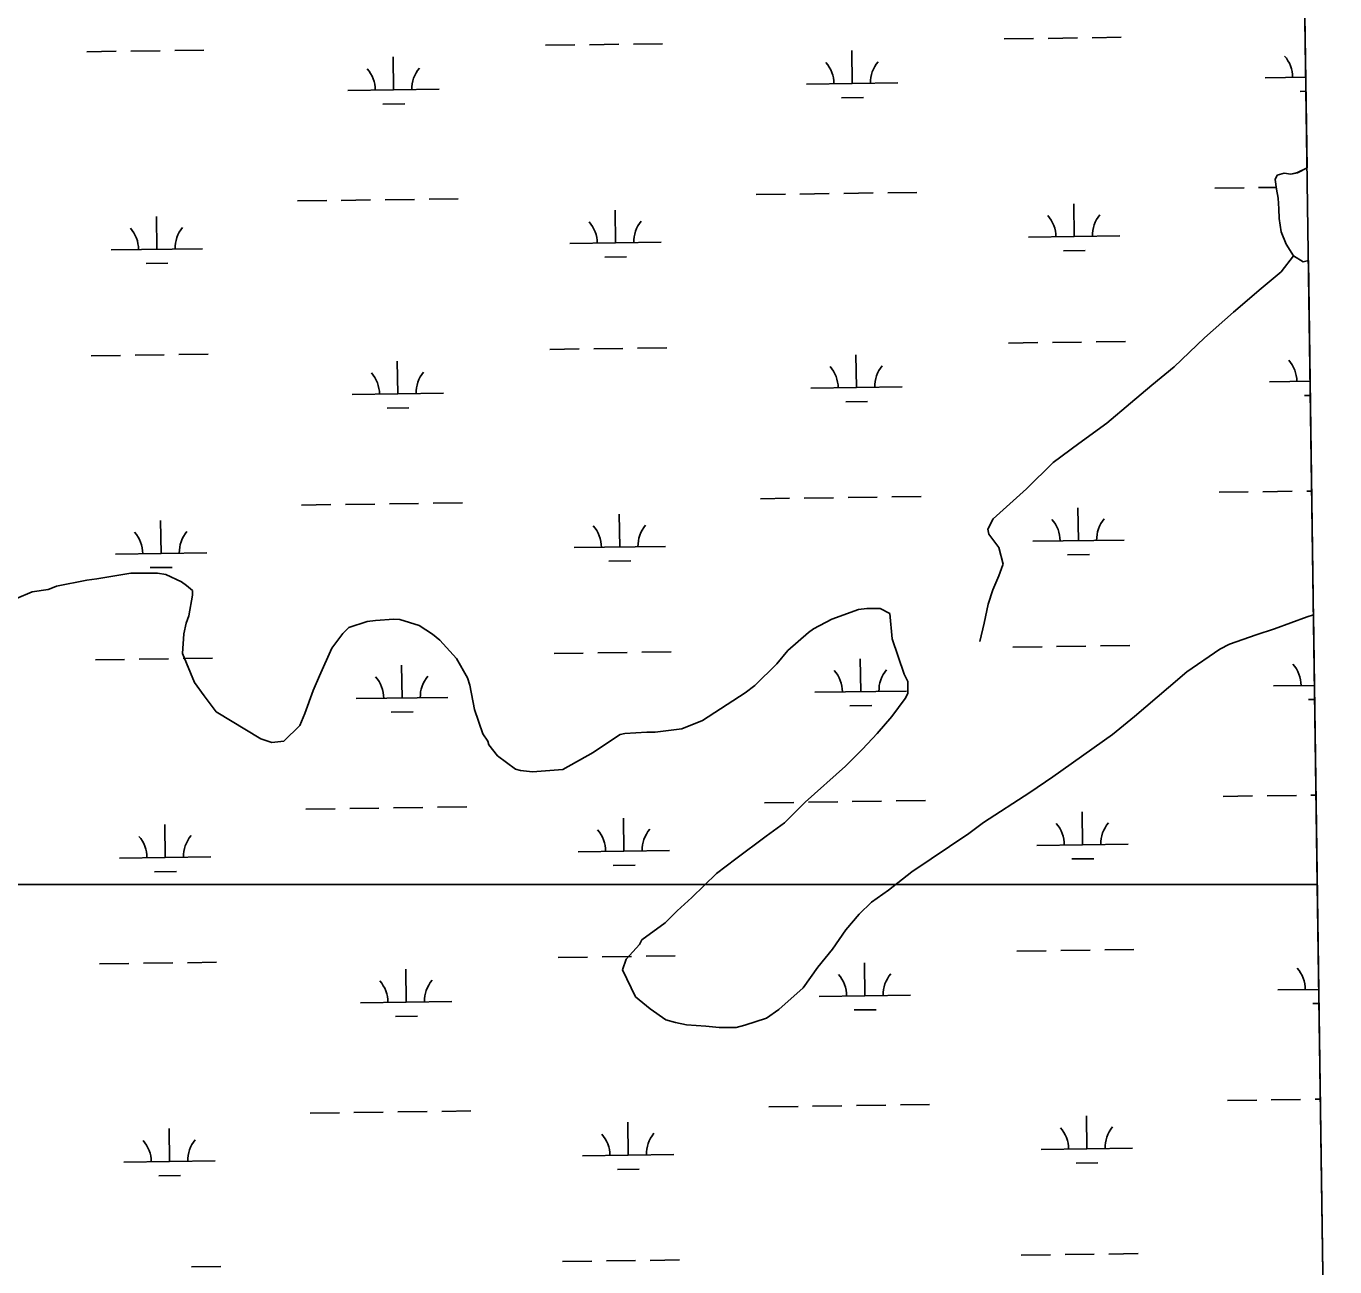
# Model space of a CAD drawing. Extents: x 3767014 to 3805179, y 361544 to 387384.
# Drawn here: x 3801628 to 3803060, y 368325 to 369682 of the extents above; entities that cross this region are included whole.
import ezdxf

# ---------------------------------------------------------------- set-up
doc = ezdxf.new("R2010")
doc.units = 0
for name, color, linetype in [('V-GRID-FRAM', 7, 'Continuous'), ('V-SITE-VEGE', 7, 'Continuous'), ('V-TOPO-SHOR', 7, 'Continuous'), ('V-WETL-SWMP', 7, 'Continuous')]:
    doc.layers.add(name, color=color, linetype=linetype)

msp = doc.modelspace()

# ---------------------------------------------------------------- linework, layer by layer
at = {"layer": 'V-GRID-FRAM'}
msp.add_lwpolyline([(3771006.872, 385146.094), (3802799.803, 385587.734), (3803060.286, 367407.215), (3771251.489, 366965.353), (3771006.872, 385146.094)], dxfattribs=at)
at = {"layer": 'V-SITE-VEGE'}
for p, q in [((3801705.584, 369077.476), (3801742.786, 369083.923)), ((3801742.786, 369083.923), (3801771.993, 369083.774)), ((3801771.993, 369083.774), (3801781.276, 369082.395)), ((3801781.276, 369082.395), (3801798.492, 369074.341)), ((3801600.567, 369048.814), (3801635.155, 369063.238)), ((3801635.155, 369063.238), (3801652.426, 369065.805)), ((3801652.426, 369065.805), (3801659.076, 369068.424)), ((3801659.076, 369068.424), (3801661.739, 369069.739)), ((3801661.739, 369069.739), (3801694.959, 369076.204)), ((3801694.959, 369076.204), (3801705.584, 369077.476)), ((3801798.492, 369074.341), (3801803.782, 369070.333)), ((3801803.782, 369070.333), (3801810.391, 369064.987)), ((3801810.391, 369064.987), (3801810.362, 369059.679)), ((3801810.362, 369059.679), (3801806.264, 369037.135)), ((3801806.264, 369037.135), (3801803.567, 369029.18)), ((3802509.799, 369033.493), (3802539.057, 369043.961)), ((3802539.057, 369043.961), (3802548.357, 369045.243)), ((3802548.357, 369045.243), (3802562.959, 369045.167)), ((3802562.959, 369045.167), (3802573.549, 369039.801)), ((3802573.549, 369039.801), (3802576.06, 369011.914)), ((3802994.268, 369023.026), (3803030.177, 369036.115)), ((3803030.177, 369036.115), (3803036.916, 369038.322)), ((3803036.916, 369038.322), (3803060.196, 367413.471)), ((3801803.567, 369029.18), (3801800.851, 369017.249)), ((3801974.751, 369017.677), (3801981.423, 369024.279)), ((3801981.423, 369024.279), (3802001.367, 369030.815)), ((3802001.367, 369030.815), (3802010.667, 369032.095)), ((3802010.667, 369032.095), (3802030.585, 369033.317)), ((3802030.585, 369033.317), (3802037.223, 369033.282)), ((3802037.223, 369033.282), (3802058.426, 369026.536)), ((3802058.426, 369026.536), (3802072.981, 369017.169)), ((3802484.502, 369019.022), (3802489.831, 369022.979)), ((3802489.831, 369022.979), (3802509.799, 369033.493)), ((3802974.322, 369016.491), (3802994.268, 369023.026)), ((3801800.851, 369017.249), (3801799.413, 368996.017)), ((3801962.721, 369001.809), (3801974.751, 369017.677)), ((3802072.981, 369017.169), (3802080.911, 369010.49)), ((3802080.911, 369010.49), (3802099.39, 368990.483)), ((3802461.833, 368999.228), (3802484.502, 369019.022)), ((3802576.06, 369011.914), (3802589.136, 368973.35)), ((3802934.417, 369000.766), (3802945.064, 369006.021)), ((3802945.064, 369006.021), (3802974.322, 369016.491)), ((3801799.413, 368996.017), (3801812.523, 368964.089)), ((3801949.29, 368971.347), (3801962.721, 369001.809)), ((3802449.811, 368984.689), (3802461.833, 368999.228)), ((3802898.446, 368975.732), (3802934.417, 369000.766)), ((3802099.39, 368990.483), (3802111.227, 368969.182)), ((3802425.794, 368960.918), (3802449.811, 368984.689)), ((3801812.523, 368964.089), (3801823.068, 368949.433)), ((3801942.568, 368955.452), (3801949.29, 368971.347)), ((3802111.227, 368969.182), (3802113.843, 368961.203)), ((3802589.136, 368973.35), (3802593.077, 368965.363)), ((3802593.077, 368965.363), (3802593.007, 368952.089)), ((3802878.445, 368958.577), (3802898.446, 368975.732)), ((3801823.068, 368949.433), (3801836.253, 368932.107)), ((3801933.148, 368930.278), (3801942.568, 368955.452)), ((3802113.843, 368961.203), (3802119.012, 368934.628)), ((3802368.516, 368922.717), (3802415.13, 368953.011)), ((3802415.13, 368953.011), (3802425.794, 368960.918)), ((3802593.007, 368952.089), (3802590.326, 368946.793)), ((3802841.112, 368926.911), (3802878.445, 368958.577)), ((3802119.012, 368934.628), (3802128.166, 368908.033)), ((3802590.326, 368946.793), (3802575.622, 368926.956)), ((3801836.253, 368932.107), (3801885.216, 368902.651)), ((3801927.77, 368917.032), (3801933.148, 368930.278)), ((3802345.902, 368913.544), (3802368.516, 368922.717)), ((3802575.622, 368926.956), (3802559.596, 368908.459)), ((3802817.118, 368907.124), (3802841.112, 368926.911)), ((3801910.423, 368899.865), (3801927.77, 368917.032)), ((3802128.166, 368908.033), (3802133.438, 368900.04)), ((3802262.183, 368896.72), (3802278.168, 368907.257)), ((3802278.168, 368907.257), (3802283.485, 368908.555)), ((3802283.485, 368908.555), (3802307.385, 368909.759)), ((3802307.385, 368909.759), (3802316.677, 368909.712)), ((3802316.677, 368909.712), (3802345.902, 368913.544)), ((3802559.596, 368908.459), (3802543.579, 368891.282)), ((3802751.832, 368861.001), (3802817.118, 368907.124)), ((3801885.216, 368902.651), (3801897.142, 368898.606)), ((3801897.142, 368898.606), (3801910.423, 368899.865)), ((3802133.438, 368900.04), (3802134.745, 368896.05)), ((3802134.745, 368896.05), (3802143.975, 368884.057)), ((3802248.861, 368887.496), (3802262.183, 368896.72)), ((3802143.975, 368884.057), (3802163.81, 368869.35)), ((3802215.579, 368869.084), (3802248.861, 368887.496)), ((3802543.579, 368891.282), (3802524.899, 368872.795)), ((3802163.81, 368869.35), (3802169.11, 368867.996)), ((3802169.11, 368867.996), (3802182.383, 368866.6)), ((3802182.383, 368866.6), (3802215.579, 368869.084)), ((3802524.899, 368872.795), (3802480.887, 368833.197)), ((3802726.522, 368843.875), (3802751.832, 368861.001)), ((3802675.908, 368810.949), (3802726.522, 368843.875)), ((3802480.887, 368833.197), (3802458.204, 368810.749)), ((3802458.204, 368810.749), (3802438.217, 368796.249)), ((3802659.917, 368799.085), (3802675.908, 368810.949)), ((3802438.217, 368796.249), (3802404.9, 368771.2)), ((3802597.31, 368756.929), (3802659.917, 368799.085)), ((3802404.9, 368771.2), (3802383.583, 368755.379)), ((3802383.583, 368755.379), (3802356.893, 368728.966)), ((3802571.984, 368737.15), (3802597.31, 368756.929)), ((3802553.331, 368723.971), (3802571.984, 368737.15)), ((3802356.893, 368728.966), (3802340.888, 368714.45)), ((3802539.988, 368710.765), (3802553.331, 368723.971)), ((3802340.888, 368714.45), (3802327.545, 368701.244)), ((3802525.298, 368693.585), (3802539.988, 368710.765)), ((3802327.545, 368701.244), (3802302.228, 368682.792)), ((3802510.585, 368672.421), (3802525.298, 368693.585)), ((3802299.545, 368677.496), (3802284.863, 368661.64)), ((3802302.228, 368682.792), (3802299.545, 368677.496)), ((3802494.556, 368652.592), (3802510.585, 368672.421)), ((3802284.863, 368661.64), (3802280.818, 368649.715)), ((3802280.818, 368649.715), (3802295.269, 368620.436)), ((3802478.51, 368630.109), (3802494.556, 368652.592)), ((3802295.269, 368620.436), (3802311.131, 368607.079)), ((3802451.836, 368606.352), (3802478.51, 368630.109)), ((3802311.131, 368607.079), (3802328.326, 368595.045)), ((3802438.514, 368597.128), (3802451.836, 368606.352)), ((3802328.326, 368595.045), (3802338.93, 368592.334)), ((3802338.93, 368592.334), (3802350.864, 368589.618)), ((3802414.579, 368589.286), (3802438.514, 368597.128)), ((3802350.864, 368589.618), (3802372.095, 368588.18)), ((3802372.095, 368588.18), (3802386.69, 368586.777)), ((3802386.69, 368586.777), (3802405.273, 368586.681)), ((3802405.273, 368586.681), (3802414.579, 368589.286))]:
    msp.add_line(p, q, dxfattribs=at)
at = {"layer": 'V-TOPO-SHOR'}
for points in [[(3803029.91, 369527.303), (3803019.413, 369521.927), (3803012.282, 369520.381), (3803004.766, 369521.212), (3802997.235, 369519.273)], [(3802997.235, 369519.273), (3802994.837, 369514.536), (3802996.365, 369503.841), (3802998.292, 369493.937), (3802999.023, 369482.456), (3802999.365, 369471.769), (3803001.663, 369457.114), (3803007.135, 369443.63), (3803014.985, 369430.924), (3803025.637, 369424.536), (3803031.364, 369425.807)], [(3802671.702, 369008.954), (3802676.543, 369028.932), (3802680.862, 369049.965), (3802686.207, 369065.729), (3802692.603, 369080.962), (3802696.878, 369093.045), (3802697.406, 369093.569), (3802692.763, 369112.018), (3802681.784, 369126.286), (3802680.762, 369132.082), (3802686.609, 369143.106), (3802723.098, 369176.081), (3802752.2, 369204.882), (3802780.207, 369225.792), (3802810.851, 369247.743), (3802836.758, 369269.718), (3802860.021, 369289.6), (3802884.337, 369309.478), (3802917.666, 369341.414), (3802949.394, 369369.148), (3802979.532, 369395.313), (3803001.737, 369413.623), (3803014.985, 369430.924)]]:
    msp.add_lwpolyline(points, dxfattribs=at)
at = {"layer": 'V-WETL-SWMP'}
for p, q in [((3803029.91, 369527.302), (3803027.516, 369694.387)), ((3802698.658, 369668.202), (3802730.655, 369668.647)), ((3802746.654, 369668.869), (3802778.651, 369669.314)), ((3802794.649, 369669.536), (3802826.646, 369669.98)), ((3801694.939, 369654.26), (3801726.936, 369654.704)), ((3801742.935, 369654.926), (3801774.932, 369655.371)), ((3801790.93, 369655.593), (3801822.927, 369656.037)), ((3802196.799, 369661.231), (3802228.796, 369661.675)), ((3802244.794, 369661.898), (3802276.791, 369662.342)), ((3802292.79, 369662.564), (3802324.787, 369663.009)), ((3802532.255, 369619.456), (3802531.755, 369655.453)), ((3802030.396, 369612.485), (3802029.896, 369648.482)), ((3802984.12, 369625.733), (3803028.491, 369626.35)), ((3801980.401, 369611.791), (3802080.391, 369613.18)), ((3802482.26, 369618.762), (3802582.251, 369620.151)), ((3803022.33, 369610.832), (3803028.712, 369610.92)), ((3802018.611, 369596.889), (3802042.609, 369597.222)), ((3802520.471, 369603.86), (3802544.469, 369604.194)), ((3803012.282, 369520.382), (3803019.414, 369521.929)), ((3803019.414, 369521.929), (3803029.91, 369527.302)), ((3802994.838, 369514.536), (3802997.237, 369519.273)), ((3802996.366, 369503.842), (3802994.838, 369514.536)), ((3802997.237, 369519.273), (3803004.767, 369521.213)), ((3803004.767, 369521.213), (3803012.282, 369520.382)), ((3802069.216, 369492.942), (3802101.213, 369493.386)), ((3802427.09, 369497.913), (3802459.087, 369498.357)), ((3802475.085, 369498.58), (3802507.082, 369499.024)), ((3802523.08, 369499.246), (3802555.077, 369499.691)), ((3802571.076, 369499.913), (3802603.073, 369500.358)), ((3802928.949, 369504.884), (3802960.946, 369505.329)), ((3802976.944, 369505.551), (3802996.084, 369505.817)), ((3802998.293, 369493.938), (3802996.366, 369503.842)), ((3802999.025, 369482.457), (3802998.293, 369493.938)), ((3801925.23, 369490.942), (3801957.227, 369491.386)), ((3801973.225, 369491.608), (3802005.222, 369492.053)), ((3802021.221, 369492.275), (3802053.218, 369492.719)), ((3802273.217, 369445.029), (3802272.717, 369481.025)), ((3802775.077, 369452), (3802774.577, 369487.997)), ((3802999.366, 369471.77), (3802999.025, 369482.457)), ((3801771.358, 369438.057), (3801770.858, 369474.054)), ((3803001.665, 369457.114), (3802999.366, 369471.77)), ((3802725.082, 369451.306), (3802825.072, 369452.695)), ((3803007.136, 369443.63), (3803001.665, 369457.114)), ((3801721.363, 369437.363), (3801821.353, 369438.752)), ((3802223.222, 369444.334), (3802323.213, 369445.723)), ((3802763.292, 369436.404), (3802787.29, 369436.737)), ((3803014.986, 369430.925), (3803007.136, 369443.63)), ((3801759.573, 369422.461), (3801783.571, 369422.794)), ((3802261.433, 369429.432), (3802285.431, 369429.766)), ((3803025.638, 369424.537), (3803014.986, 369430.925)), ((3803031.364, 369425.807), (3803025.638, 369424.537)), ((3803041.142, 368743.36), (3803031.364, 369425.807)), ((3802703.279, 369335.56), (3802735.276, 369336.004)), ((3802751.275, 369336.226), (3802783.272, 369336.671)), ((3802799.27, 369336.893), (3802831.267, 369337.338)), ((3801699.56, 369321.617), (3801731.557, 369322.061)), ((3801747.556, 369322.283), (3801779.553, 369322.728)), ((3801795.551, 369322.95), (3801827.548, 369323.395)), ((3802201.42, 369328.588), (3802233.417, 369329.033)), ((3802249.415, 369329.255), (3802281.412, 369329.699)), ((3802297.411, 369329.922), (3802329.407, 369330.366)), ((3802536.876, 369286.814), (3802536.376, 369322.81)), ((3802035.017, 369279.842), (3802034.517, 369315.839)), ((3802988.741, 369293.091), (3803033.257, 369293.709)), ((3801985.022, 369279.148), (3802085.012, 369280.537)), ((3802486.881, 369286.119), (3802586.872, 369287.508)), ((3803026.951, 369278.189), (3803033.478, 369278.28)), ((3802023.232, 369264.246), (3802047.23, 369264.579)), ((3802525.092, 369271.217), (3802549.09, 369271.551)), ((3802431.711, 369165.27), (3802463.707, 369165.715)), ((3802479.706, 369165.937), (3802511.703, 369166.381)), ((3802527.701, 369166.604), (3802559.698, 369167.048)), ((3802575.697, 369167.27), (3802607.694, 369167.715)), ((3802933.57, 369172.242), (3802965.567, 369172.686)), ((3802981.565, 369172.908), (3803013.562, 369173.353)), ((3803029.561, 369173.575), (3803034.977, 369173.65)), ((3801929.851, 369158.299), (3801961.848, 369158.743)), ((3801977.846, 369158.965), (3802009.843, 369159.41)), ((3802025.842, 369159.632), (3802057.839, 369160.077)), ((3802073.837, 369160.299), (3802105.834, 369160.743)), ((3802779.698, 369119.357), (3802779.198, 369155.354)), ((3801775.979, 369105.414), (3801775.479, 369141.411)), ((3802277.838, 369112.386), (3802277.338, 369148.382)), ((3802227.843, 369111.691), (3802327.833, 369113.08)), ((3802729.703, 369118.663), (3802829.693, 369120.052)), ((3801725.984, 369104.72), (3801825.974, 369106.109)), ((3802266.054, 369096.79), (3802290.051, 369097.123)), ((3802767.913, 369103.761), (3802791.911, 369104.094)), ((3801764.194, 369089.818), (3801788.192, 369090.152)), ((3802206.041, 368995.945), (3802238.038, 368996.39)), ((3802254.036, 368996.612), (3802286.033, 368997.057)), ((3802302.031, 368997.279), (3802334.028, 368997.723)), ((3802707.9, 369002.917), (3802739.897, 369003.361)), ((3802755.896, 369003.583), (3802787.893, 369004.028)), ((3802803.891, 369004.25), (3802835.888, 369004.695)), ((3801704.181, 368988.974), (3801736.178, 368989.418)), ((3801752.177, 368989.641), (3801784.174, 368990.085)), ((3801800.172, 368990.307), (3801832.169, 368990.752)), ((3802039.638, 368947.199), (3802039.138, 368983.196)), ((3802541.497, 368954.171), (3802540.997, 368990.167)), ((3802491.502, 368953.476), (3802591.493, 368954.865)), ((3802993.362, 368960.448), (3803038.023, 368961.068)), ((3801989.643, 368946.505), (3802089.633, 368947.894)), ((3802529.713, 368938.575), (3802553.711, 368938.908)), ((3803031.572, 368945.546), (3803038.244, 368945.639)), ((3802027.853, 368931.603), (3802051.851, 368931.936)), ((3802532.322, 368833.961), (3802564.319, 368834.405)), ((3802580.318, 368834.627), (3802612.314, 368835.072)), ((3802938.191, 368839.599), (3802970.188, 368840.043)), ((3802986.186, 368840.265), (3803018.183, 368840.71)), ((3803034.182, 368840.932), (3803039.743, 368841.009)), ((3801934.472, 368825.656), (3801966.469, 368826.1)), ((3801982.467, 368826.323), (3802014.464, 368826.767)), ((3802030.463, 368826.989), (3802062.46, 368827.434)), ((3802078.458, 368827.656), (3802110.455, 368828.1)), ((3802436.331, 368832.627), (3802468.328, 368833.072)), ((3802484.327, 368833.294), (3802516.324, 368833.738)), ((3802784.319, 368786.714), (3802783.819, 368822.711)), ((3801780.6, 368772.772), (3801780.1, 368808.768)), ((3802282.459, 368779.743), (3802281.959, 368815.739)), ((3802232.464, 368779.048), (3802332.454, 368780.437)), ((3802734.324, 368786.02), (3802834.314, 368787.409)), ((3801730.605, 368772.077), (3801830.595, 368773.466)), ((3802270.675, 368764.147), (3802294.672, 368764.48)), ((3802772.534, 368771.118), (3802796.532, 368771.452)), ((3801768.815, 368757.175), (3801792.813, 368757.509)), ((3803041.142, 368743.359), (3800701.509, 368743.359)), ((3800701.511, 368743.361), (3803041.142, 368743.36)), ((3803060.286, 367407.215), (3803041.142, 368743.359)), ((3802210.66, 368663.3), (3802242.657, 368663.744)), ((3802258.656, 368663.967), (3802290.652, 368664.411)), ((3802306.651, 368664.633), (3802338.648, 368665.078)), ((3802712.52, 368670.271), (3802744.517, 368670.716)), ((3802760.515, 368670.938), (3802792.512, 368671.383)), ((3802808.511, 368671.605), (3802840.507, 368672.049)), ((3801708.801, 368656.328), (3801740.798, 368656.773)), ((3801756.796, 368656.995), (3801788.793, 368657.44)), ((3801804.791, 368657.662), (3801836.788, 368658.106)), ((3802044.257, 368614.554), (3802043.757, 368650.55)), ((3802546.117, 368621.525), (3802545.617, 368657.522)), ((3802496.122, 368620.831), (3802596.112, 368622.22)), ((3802997.981, 368627.802), (3803042.789, 368628.425)), ((3801994.262, 368613.859), (3802094.252, 368615.248)), ((3802534.332, 368605.929), (3802558.33, 368606.263)), ((3803036.192, 368612.901), (3803043.01, 368612.995)), ((3802032.473, 368598.958), (3802056.47, 368599.291)), ((3802942.81, 368506.953), (3802974.807, 368507.398)), ((3802990.806, 368507.62), (3803022.803, 368508.065)), ((3803038.801, 368508.287), (3803044.509, 368508.366)), ((3801939.091, 368493.01), (3801971.088, 368493.455)), ((3801987.087, 368493.677), (3802019.084, 368494.122)), ((3802035.082, 368494.344), (3802067.079, 368494.788)), ((3802083.077, 368495.011), (3802115.074, 368495.455)), ((3802440.951, 368499.982), (3802472.948, 368500.426)), ((3802488.946, 368500.649), (3802520.943, 368501.093)), ((3802536.942, 368501.315), (3802568.939, 368501.76)), ((3802584.937, 368501.982), (3802616.934, 368502.427)), ((3801785.219, 368440.126), (3801784.719, 368476.123)), ((3802287.079, 368447.098), (3802286.579, 368483.094)), ((3802788.938, 368454.069), (3802788.438, 368490.065)), ((3802237.083, 368446.403), (3802337.074, 368447.792)), ((3802738.943, 368453.374), (3802838.933, 368454.763)), ((3801735.224, 368439.432), (3801835.214, 368440.821)), ((3802777.154, 368438.473), (3802801.151, 368438.806)), ((3801773.435, 368424.53), (3801797.432, 368424.863)), ((3802275.294, 368431.501), (3802299.292, 368431.835)), ((3802717.141, 368337.628), (3802749.138, 368338.073)), ((3802765.136, 368338.295), (3802797.133, 368338.74)), ((3802813.131, 368338.962), (3802845.128, 368339.406)), ((3801809.412, 368325.019), (3801841.409, 368325.463)), ((3802215.281, 368330.657), (3802247.278, 368331.101)), ((3802263.276, 368331.324), (3802295.273, 368331.768)), ((3802311.272, 368331.99), (3802343.269, 368332.435))]:
    msp.add_line(p, q, dxfattribs=at)
for centre, start, end in [((3802085.627, 369613.727), 140.024034, 181.567693), ((3802477.011, 369619.164), 0.024037, 41.567696), ((3802587.486, 369620.699), 140.024034, 181.567693), ((3802978.871, 369626.135), 0.024037, 41.567696), ((3801975.152, 369612.192), 0.024037, 41.567696), ((3802217.973, 369444.736), 0.024037, 41.567696), ((3802328.448, 369446.271), 140.024034, 181.567693), ((3802719.833, 369451.708), 0.024037, 41.567696), ((3802830.308, 369453.242), 140.024034, 181.567693), ((3801716.114, 369437.765), 0.024037, 41.567696), ((3801826.589, 369439.299), 140.024034, 181.567693), ((3802481.632, 369286.521), 0.024037, 41.567696), ((3802592.107, 369288.056), 140.024034, 181.567693), ((3802983.492, 369293.492), 0.024037, 41.567696), ((3801979.773, 369279.55), 0.024037, 41.567696), ((3802090.248, 369281.084), 140.024034, 181.567693), ((3802222.594, 369112.093), 0.024037, 41.567696), ((3802333.069, 369113.628), 140.024034, 181.567693), ((3802724.454, 369119.065), 0.024037, 41.567696), ((3802834.929, 369120.599), 140.024034, 181.567693), ((3801720.735, 369105.122), 0.024037, 41.567696), ((3801831.21, 369106.656), 140.024034, 181.567693), ((3802596.728, 368955.413), 140.024034, 181.567693), ((3802988.113, 368960.85), 0.024037, 41.567696), ((3801984.394, 368946.907), 0.024037, 41.567696), ((3802094.869, 368948.441), 140.024034, 181.567693), ((3802486.253, 368953.878), 0.024037, 41.567696), ((3802729.075, 368786.422), 0.024037, 41.567696), ((3802839.55, 368787.956), 140.024034, 181.567693), ((3801725.356, 368772.479), 0.024037, 41.567696), ((3801835.831, 368774.014), 140.024034, 181.567693), ((3802227.215, 368779.45), 0.024037, 41.567696), ((3802337.69, 368780.985), 140.024034, 181.567693), ((3802992.732, 368628.204), 0.024037, 41.567696), ((3801989.013, 368614.261), 0.024037, 41.567696), ((3802099.488, 368615.796), 140.024034, 181.567693), ((3802490.873, 368621.233), 0.024037, 41.567696), ((3802601.348, 368622.767), 140.024034, 181.567693), ((3802733.694, 368453.776), 0.024037, 41.567696), ((3802844.169, 368455.311), 140.024034, 181.567693), ((3801729.975, 368439.834), 0.024037, 41.567696), ((3801840.45, 368441.368), 140.024034, 181.567693), ((3802231.834, 368446.805), 0.024037, 41.567696), ((3802342.31, 368448.34), 140.024034, 181.567693)]:
    msp.add_arc(centre, 35.246, start, end, dxfattribs=at)

doc.saveas('drawing.dxf')
